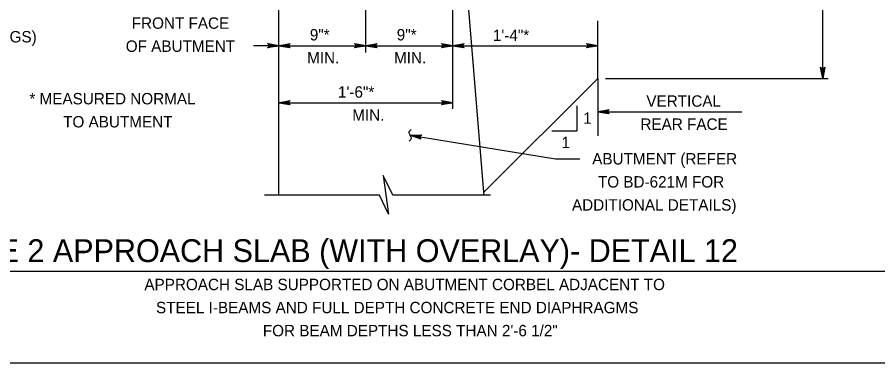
# Model space of a CAD drawing. Extents: x 636530 to 644067, y 294168 to 299122.
# Drawn here: x 641695.8 to 641922.1, y 296559.5 to 296650.4 of the extents above; entities that cross this region are included whole.
import ezdxf

# ---------------------------------------------------------------- set-up
doc = ezdxf.new("R2010")
doc.units = 0
doc.layers.add('1', color=7, linetype='Continuous')

msp = doc.modelspace()

# ---------------------------------------------------------------- linework, layer by layer
at = {"layer": '1'}
for p, q in [((641818.47, 296604.36), (641810.34, 296702.9)), ((641764.62, 296603.57), (641764.62, 296701)), ((641907.61, 296634.32), (641907.61, 296680.04)), ((641810.34, 296626.36), (641810.34, 296678.37)), ((641787.48, 296641.1), (641787.48, 296664.65)), ((641848.44, 296634.32), (641848.44, 296649.44)), ((641764.62, 296642.93), (641757.91, 296642.93)), ((641764.62, 296642.93), (641787.48, 296642.93)), ((641787.48, 296642.93), (641810.34, 296642.93)), ((641810.34, 296642.93), (641848.44, 296642.93)), ((641818.47, 296604.36), (641848.44, 296634.32)), ((641848.44, 296634.32), (641848.44, 296619.18)), ((641850.5, 296634.32), (641909.01, 296634.32)), ((641764.62, 296627.93), (641810.34, 296627.93)), ((641842.96, 296627.09), (641842.96, 296620.5)), ((641848.44, 296625.55), (641886.32, 296625.55)), ((641836.37, 296620.5), (641842.96, 296620.5)), ((641799.15, 296619.37), (641837.3, 296613.13)), ((641837.3, 296613.13), (641843.7, 296613.13)), ((641791.03, 296603.57), (641760.85, 296603.57)), ((641820.22, 296603.57), (641794.54, 296603.57)), ((641818.54, 296603.57), (641818.47, 296604.36)), ((641673.45, 296583.57), (641950.05, 296583.57)), ((641569.78, 296559.48), (642355.78, 296559.48))]:
    msp.add_line(p, q, dxfattribs=at)
for points in [[(641764.62, 296642.93), (641761.64, 296642.37), (641761.75, 296642.45), (641761.87, 296642.53), (641761.93, 296642.63), (641761.99, 296642.73), (641762, 296642.83), (641762.02, 296642.93), (641762, 296643.03), (641761.99, 296643.13), (641761.93, 296643.23), (641761.87, 296643.33), (641761.75, 296643.41), (641761.64, 296643.49), (641764.62, 296642.93), (641761.75, 296643.41), (641761.87, 296643.33), (641764.62, 296642.93), (641761.93, 296643.23), (641761.99, 296643.13), (641764.62, 296642.93), (641762, 296643.03), (641762.02, 296642.93), (641764.62, 296642.93), (641762, 296642.83), (641761.99, 296642.73), (641764.62, 296642.93), (641761.93, 296642.63), (641761.87, 296642.53), (641764.62, 296642.93), (641761.75, 296642.45)], [(641764.62, 296642.93), (641767.6, 296643.49), (641767.49, 296643.41), (641767.37, 296643.33), (641767.31, 296643.23), (641767.25, 296643.13), (641767.24, 296643.03), (641767.22, 296642.93), (641767.24, 296642.83), (641767.25, 296642.73), (641767.31, 296642.63), (641767.37, 296642.53), (641767.49, 296642.45), (641767.6, 296642.37), (641764.62, 296642.93), (641767.49, 296642.45), (641767.37, 296642.53), (641764.62, 296642.93), (641767.31, 296642.63), (641767.25, 296642.73), (641764.62, 296642.93), (641767.24, 296642.83), (641767.22, 296642.93), (641764.62, 296642.93), (641767.24, 296643.03), (641767.25, 296643.13), (641764.62, 296642.93), (641767.31, 296643.23), (641767.37, 296643.33), (641764.62, 296642.93), (641767.49, 296643.41)], [(641787.48, 296642.93), (641784.5, 296642.37), (641784.61, 296642.45), (641784.73, 296642.53), (641784.79, 296642.63), (641784.85, 296642.73), (641784.86, 296642.83), (641784.88, 296642.93), (641784.86, 296643.03), (641784.85, 296643.13), (641784.79, 296643.23), (641784.73, 296643.33), (641784.61, 296643.41), (641784.5, 296643.49), (641787.48, 296642.93), (641784.61, 296643.41), (641784.73, 296643.33), (641787.48, 296642.93), (641784.79, 296643.23), (641784.85, 296643.13), (641787.48, 296642.93), (641784.86, 296643.03), (641784.88, 296642.93), (641787.48, 296642.93), (641784.86, 296642.83), (641784.85, 296642.73), (641787.48, 296642.93), (641784.79, 296642.63), (641784.73, 296642.53), (641787.48, 296642.93), (641784.61, 296642.45)], [(641787.48, 296642.93), (641790.46, 296643.49), (641790.35, 296643.41), (641790.23, 296643.33), (641790.17, 296643.23), (641790.11, 296643.13), (641790.1, 296643.03), (641790.08, 296642.93), (641790.1, 296642.83), (641790.11, 296642.73), (641790.17, 296642.63), (641790.23, 296642.53), (641790.35, 296642.45), (641790.46, 296642.37), (641787.48, 296642.93), (641790.35, 296642.45), (641790.23, 296642.53), (641787.48, 296642.93), (641790.17, 296642.63), (641790.11, 296642.73), (641787.48, 296642.93), (641790.1, 296642.83), (641790.08, 296642.93), (641787.48, 296642.93), (641790.1, 296643.03), (641790.11, 296643.13), (641787.48, 296642.93), (641790.17, 296643.23), (641790.23, 296643.33), (641787.48, 296642.93), (641790.35, 296643.41)], [(641810.34, 296642.93), (641807.36, 296642.37), (641807.47, 296642.45), (641807.59, 296642.53), (641807.65, 296642.63), (641807.71, 296642.73), (641807.72, 296642.83), (641807.74, 296642.93), (641807.72, 296643.03), (641807.71, 296643.13), (641807.65, 296643.23), (641807.59, 296643.33), (641807.47, 296643.41), (641807.36, 296643.49), (641810.34, 296642.93), (641807.47, 296643.41), (641807.59, 296643.33), (641810.34, 296642.93), (641807.65, 296643.23), (641807.71, 296643.13), (641810.34, 296642.93), (641807.72, 296643.03), (641807.74, 296642.93), (641810.34, 296642.93), (641807.72, 296642.83), (641807.71, 296642.73), (641810.34, 296642.93), (641807.65, 296642.63), (641807.59, 296642.53), (641810.34, 296642.93), (641807.47, 296642.45)], [(641810.34, 296642.93), (641813.32, 296643.49), (641813.21, 296643.41), (641813.09, 296643.33), (641813.03, 296643.23), (641812.97, 296643.13), (641812.96, 296643.03), (641812.94, 296642.93), (641812.96, 296642.83), (641812.97, 296642.73), (641813.03, 296642.63), (641813.09, 296642.53), (641813.21, 296642.45), (641813.32, 296642.37), (641810.34, 296642.93), (641813.21, 296642.45), (641813.09, 296642.53), (641810.34, 296642.93), (641813.03, 296642.63), (641812.97, 296642.73), (641810.34, 296642.93), (641812.96, 296642.83), (641812.94, 296642.93), (641810.34, 296642.93), (641812.96, 296643.03), (641812.97, 296643.13), (641810.34, 296642.93), (641813.03, 296643.23), (641813.09, 296643.33), (641810.34, 296642.93), (641813.21, 296643.41)], [(641848.44, 296642.93), (641845.46, 296642.37), (641845.57, 296642.45), (641845.69, 296642.53), (641845.75, 296642.63), (641845.81, 296642.73), (641845.82, 296642.83), (641845.84, 296642.93), (641845.82, 296643.03), (641845.81, 296643.13), (641845.75, 296643.23), (641845.69, 296643.33), (641845.57, 296643.41), (641845.46, 296643.49), (641848.44, 296642.93), (641845.57, 296643.41), (641845.69, 296643.33), (641848.44, 296642.93), (641845.75, 296643.23), (641845.81, 296643.13), (641848.44, 296642.93), (641845.82, 296643.03), (641845.84, 296642.93), (641848.44, 296642.93), (641845.82, 296642.83), (641845.81, 296642.73), (641848.44, 296642.93), (641845.75, 296642.63), (641845.69, 296642.53), (641848.44, 296642.93), (641845.57, 296642.45)], [(641907.61, 296634.32), (641907.05, 296637.31), (641907.13, 296637.19), (641907.21, 296637.08), (641907.31, 296637.02), (641907.41, 296636.96), (641907.51, 296636.94), (641907.61, 296636.92), (641907.71, 296636.94), (641907.81, 296636.96), (641907.91, 296637.02), (641908.01, 296637.08), (641908.09, 296637.19), (641908.17, 296637.31), (641907.61, 296634.32), (641908.09, 296637.19), (641908.01, 296637.08), (641907.61, 296634.32), (641907.91, 296637.02), (641907.81, 296636.96), (641907.61, 296634.32), (641907.71, 296636.94), (641907.61, 296636.92), (641907.61, 296634.32), (641907.51, 296636.94), (641907.41, 296636.96), (641907.61, 296634.32), (641907.31, 296637.02), (641907.21, 296637.08), (641907.61, 296634.32), (641907.13, 296637.19)], [(641764.62, 296627.93), (641767.6, 296628.49), (641767.49, 296628.41), (641767.37, 296628.33), (641767.31, 296628.23), (641767.25, 296628.13), (641767.24, 296628.03), (641767.22, 296627.93), (641767.24, 296627.83), (641767.25, 296627.73), (641767.31, 296627.63), (641767.37, 296627.53), (641767.49, 296627.45), (641767.6, 296627.37), (641764.62, 296627.93), (641767.49, 296627.45), (641767.37, 296627.53), (641764.62, 296627.93), (641767.31, 296627.63), (641767.25, 296627.73), (641764.62, 296627.93), (641767.24, 296627.83), (641767.22, 296627.93), (641764.62, 296627.93), (641767.24, 296628.03), (641767.25, 296628.13), (641764.62, 296627.93), (641767.31, 296628.23), (641767.37, 296628.33), (641764.62, 296627.93), (641767.49, 296628.41)], [(641810.34, 296627.93), (641807.36, 296627.37), (641807.47, 296627.45), (641807.59, 296627.53), (641807.65, 296627.63), (641807.71, 296627.73), (641807.72, 296627.83), (641807.74, 296627.93), (641807.72, 296628.03), (641807.71, 296628.13), (641807.65, 296628.23), (641807.59, 296628.33), (641807.47, 296628.41), (641807.36, 296628.49), (641810.34, 296627.93), (641807.47, 296628.41), (641807.59, 296628.33), (641810.34, 296627.93), (641807.65, 296628.23), (641807.71, 296628.13), (641810.34, 296627.93), (641807.72, 296628.03), (641807.74, 296627.93), (641810.34, 296627.93), (641807.72, 296627.83), (641807.71, 296627.73), (641810.34, 296627.93), (641807.65, 296627.63), (641807.59, 296627.53), (641810.34, 296627.93), (641807.47, 296627.45)], [(641848.44, 296625.55), (641851.42, 296626.11), (641851.31, 296626.03), (641851.19, 296625.95), (641851.13, 296625.85), (641851.07, 296625.75), (641851.06, 296625.65), (641851.04, 296625.55), (641851.06, 296625.45), (641851.07, 296625.35), (641851.13, 296625.25), (641851.19, 296625.15), (641851.31, 296625.07), (641851.42, 296624.99), (641848.44, 296625.55), (641851.31, 296625.07), (641851.19, 296625.15), (641848.44, 296625.55), (641851.13, 296625.25), (641851.07, 296625.35), (641848.44, 296625.55), (641851.06, 296625.45), (641851.04, 296625.55), (641848.44, 296625.55), (641851.06, 296625.65), (641851.07, 296625.75), (641848.44, 296625.55), (641851.13, 296625.85), (641851.19, 296625.95), (641848.44, 296625.55), (641851.31, 296626.03)], [(641799.15, 296619.37), (641802.18, 296619.44), (641802.06, 296619.38), (641801.93, 296619.32), (641801.85, 296619.23), (641801.78, 296619.14), (641801.75, 296619.05), (641801.71, 296618.95), (641801.71, 296618.85), (641801.72, 296618.75), (641801.76, 296618.64), (641801.8, 296618.53), (641801.9, 296618.43), (641802, 296618.34), (641799.15, 296619.37), (641801.9, 296618.43), (641801.8, 296618.53), (641799.15, 296619.37), (641801.76, 296618.64), (641801.72, 296618.75), (641799.15, 296619.37), (641801.71, 296618.85), (641801.71, 296618.95), (641799.15, 296619.37), (641801.75, 296619.05), (641801.78, 296619.14), (641799.15, 296619.37), (641801.85, 296619.23), (641801.93, 296619.32), (641799.15, 296619.37), (641802.06, 296619.38)], [(641794.54, 296603.57), (641792.01, 296608.76), (641793.39, 296598.61), (641791.03, 296603.57)]]:
    msp.add_lwpolyline(points, dxfattribs=at)
msp.add_spline([(641798.86, 296617.84), (641799.46, 296618.61), (641798.83, 296620.13), (641799.38, 296620.91)], degree=3, dxfattribs=at)

# ---------------------------------------------------------------- texts
for s, height, p in [('FRONT FACE', 3, (641725.91, 296647.38)), ('(ELASTOMERIC BEARINGS)', 3, (641647.65, 296643.79)), ('9"*', 3, (641772.73, 296644.32)), ('9"*', 3, (641795.59, 296644.32)), ('1\'-4"*', 3, (641820.87, 296644.16)), ('OF ABUTMENT', 3, (641724.34, 296641.31)), ('MIN.', 3, (641772.02, 296638.25)), ('MIN.', 3, (641794.88, 296638.25)), ('1\'-6"*', 3, (641780.14, 296629.25)), ('* MEASURED NORMAL', 3, (641699, 296627.49)), ('VERTICAL', 3, (641861.22, 296626.87)), ('MIN.', 3, (641783.89, 296623.17)), ('1', 3, (641844.6, 296622.38)), ('TO ABUTMENT', 3, (641707.88, 296621.42)), ('REAR FACE', 3, (641859.66, 296620.79)), ('1', 3, (641838.93, 296615.97)), ('ABUTMENT (REFER', 3, (641846.98, 296611.67)), ('TO BD-621M FOR', 3, (641848.48, 296605.6)), ('ADDITIONAL DETAILS)', 3, (641841.67, 296599.53)), ('TYPE 2 APPROACH SLAB (WITH OVERLAY)- DETAIL 12', 6, (641675.3, 296585.99)), ('APPROACH SLAB SUPPORTED ON ABUTMENT CORBEL ADJACENT TO', 3, (641729.24, 296578.59)), ('STEEL I-BEAMS AND FULL DEPTH CONCRETE END DIAPHRAGMS', 3, (641732.3, 296572.52)), ('FOR BEAM DEPTHS LESS THAN 2\'-6 1/2"', 3, (641760.38, 296566.45))]:
    msp.add_text(s, height=height, dxfattribs=at).set_placement(p)

doc.saveas('drawing.dxf')
